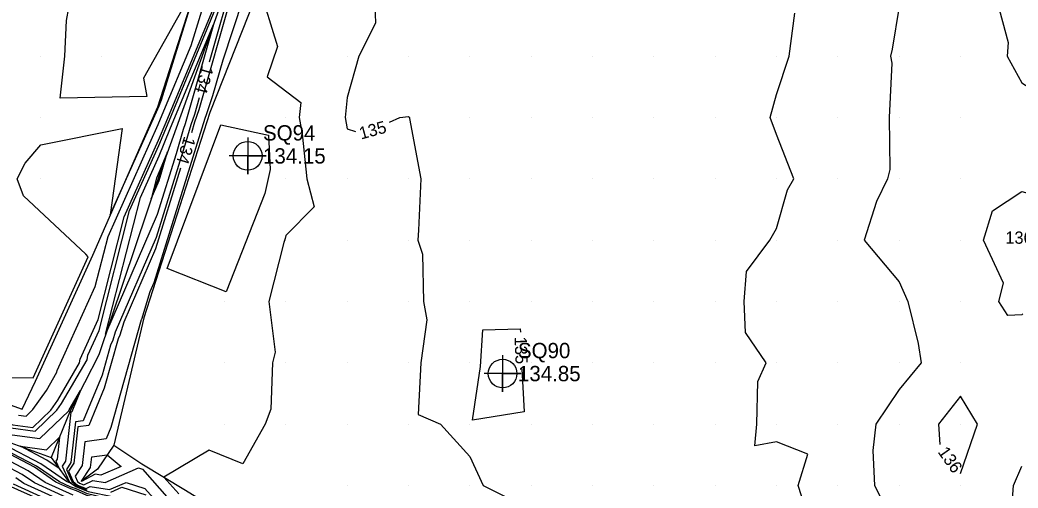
# Model space of a CAD drawing. Extents: x 2354170 to 2357230, y 866100 to 868290.
# Drawn here: x 2354596.6 to 2354759.4, y 867779.6 to 867855.9 of the extents above; entities that cross this region are included whole.
import ezdxf

# ---------------------------------------------------------------- set-up
doc = ezdxf.new("R2010")
doc.units = 0
for name, color, linetype in [('Default', 7, 'Continuous'), ('DTM Contours Major', 7, 'Continuous'), ('DTM Contours Major Text', 7, 'Continuous'), ('DTM Contours Minor', 7, 'Continuous'), ('DTM Contours Minor Text', 7, 'Continuous'), ('Exist DTM QL2 LIDAR Elevation Point', 7, 'Continuous'), ('Exist DTM Regular Point CELL', 7, 'Continuous'), ('Exist DTM Regular Point Cogo Elevation', 7, 'Continuous'), ('Exist DTM Regular Point Cogo Number', 7, 'Continuous'), ('PH Exist DTM Breakline', 7, 'Continuous')]:
    doc.layers.add(name, color=color, linetype=linetype)

msp = doc.modelspace()

# ---------------------------------------------------------------- linework, layer by layer
at = {"layer": 'Default'}
for points in [[(2354655.82, 867932.44), (2354654.47, 867928.43), (2354649.37, 867913.63), (2354648.93, 867912.33), (2354641.15, 867890.22), (2354639.52, 867883.93), (2354639.21, 867882.71), (2354633.25, 867866.52), (2354631.05, 867859.82), (2354625.78, 867841.26), (2354625.08, 867839.24), (2354624.58, 867837.5)], [(2354645.29, 867886.64), (2354659.02, 867891.51), (2354657.45, 867901.3), (2354657.9, 867902.53), (2354662.67, 867902.72), (2354662.22, 867900.02), (2354662.57, 867897.42), (2354660.94, 867890.02), (2354661.78, 867888.2), (2354659.97, 867881.99), (2354659.08, 867879.84), (2354659.72, 867879.78), (2354657.54, 867870.02), (2354656.74, 867863.24), (2354654.42, 867860.02), (2354654.57, 867855.41), (2354651.86, 867850.02), (2354649.97, 867843.26), (2354649.62, 867840.02), (2354649.97, 867838.17), (2354651.34, 867837.73)], [(2354598.7, 867789.51), (2354601.63, 867792.32), (2354602.77, 867793.94), (2354606.31, 867800.03), (2354606.42, 867800.64), (2354609.34, 867807.09), (2354613.59, 867823.8), (2354619.21, 867836.32), (2354620.42, 867839.24), (2354629.29, 867860.63), (2354631, 867866.19), (2354635.42, 867881.31), (2354635.52, 867881.66)], [(2354636.13, 867869.04), (2354629.67, 867849.36), (2354628.01, 867843.54), (2354626.94, 867840.44), (2354626.77, 867839.88), (2354618.4, 867813.08), (2354617.76, 867811.59), (2354616.39, 867807.08), (2354616.37, 867807.02), (2354611.43, 867789.5), (2354610.65, 867787.62), (2354607.16, 867787.13), (2354606.73, 867783.31), (2354605.57, 867781.56), (2354605.95, 867780.71), (2354606.3, 867780.4), (2354607.03, 867780.12), (2354608.46, 867780.87), (2354610.5, 867780.55), (2354615.91, 867782.9), (2354616.59, 867782.69), (2354620.92, 867777.76)], [(2354597.6, 867791.33), (2354598.71, 867792.4), (2354600.9, 867795.52), (2354602.63, 867798.5), (2354602.68, 867798.8), (2354608.88, 867812.47), (2354610.96, 867820.63), (2354619.15, 867838.89), (2354619.79, 867840.43), (2354624.49, 867851.76), (2354629.52, 867868.08)], [(2354755.92, 867859.08), (2354757.75, 867852.23), (2354757.62, 867850.02), (2354759.97, 867845.68), (2354763.43, 867843.48), (2354763.77, 867840.02), (2354769.97, 867835.94), (2354772.38, 867837.61), (2354778.82, 867840.02), (2354776.81, 867846.87), (2354777.13, 867850.02), (2354778.89, 867851.1), (2354779.97, 867850.87), (2354781.43, 867854.78), (2354786.89, 867855.77), (2354789.97, 867853.22), (2354797.42, 867852.56), (2354797.82, 867860.02), (2354798.58, 867861.41), (2354799.97, 867862.45), (2354806.55, 867860.02), (2354809.97, 867856.31), (2354813.26, 867855.39)], [(2354587.75, 867797.7), (2354598.75, 867797.56), (2354607.7, 867817.29), (2354607.36, 867817.74), (2354597.18, 867827.23), (2354596.14, 867830.02), (2354597.43, 867832.55), (2354599.97, 867835.55), (2354613.27, 867838.2), (2354611.32, 867824.14), (2354619.09, 867841.45), (2354619.16, 867841.63), (2354619.68, 867842.88), (2354625.66, 867862.28), (2354616.76, 867846.43), (2354617.26, 867843.42), (2354603.13, 867843.18), (2354603.89, 867850.02), (2354604.17, 867855.82), (2354604.95, 867860.02)], [(2354635.63, 867861.31), (2354638.57, 867851.61), (2354636.89, 867846.62), (2354642.4, 867842.45), (2354642.14, 867840.02), (2354642.63, 867837.35), (2354643.39, 867830.02), (2354644.55, 867825.44), (2354639.97, 867820.8), (2354639.85, 867820.28), (2354639.61, 867819.66), (2354637.19, 867810.02), (2354638.24, 867801.75), (2354637.8, 867800.02), (2354637.52, 867792.46), (2354636.61, 867790.02), (2354632.96, 867783.57), (2354627.46, 867785.81), (2354620.07, 867781.4), (2354622.48, 867778.65)], [(2354739.97, 867858.13), (2354738.85, 867851.14), (2354738.57, 867850.02), (2354738.81, 867848.86), (2354738.35, 867840.02), (2354738.44, 867831.54), (2354738.09, 867830.02), (2354736.29, 867826.35), (2354734.26, 867820.02), (2354739.97, 867813.21), (2354741.4, 867810.02), (2354743.11, 867803.16), (2354743.58, 867800.02), (2354739.97, 867795.69), (2354736.19, 867790.02), (2354735.69, 867785.75), (2354735.94, 867780.02), (2354737.32, 867777.39)], [(2354725.08, 867775.13), (2354723.5, 867780.02), (2354725.08, 867785.14), (2354719.97, 867787.14), (2354716.45, 867786.5), (2354716.75, 867790.02), (2354716.94, 867796.99), (2354718.27, 867800.02), (2354714.9, 867804.95), (2354714.73, 867810.02), (2354715.07, 867814.92), (2354718.92, 867820.02), (2354719.97, 867821.93), (2354721.77, 867828.22), (2354722.79, 867830.02), (2354719.97, 867837.26), (2354718.96, 867840.02), (2354719.97, 867843.77), (2354722.07, 867850.02), (2354722.97, 867857.02)], [(2354610.56, 867804.68), (2354616.23, 867826.98), (2354619.27, 867833.75), (2354621.05, 867838.04), (2354628.15, 867855.18), (2354623.55, 867838.99), (2354623.22, 867838.05), (2354622.09, 867834.12), (2354618.99, 867824.18), (2354610.56, 867804.68)], [(2354656.84, 867839.24), (2354658.54, 867840.02), (2354659.97, 867840.2), (2354660.13, 867840.02), (2354660.12, 867839.87), (2354661.99, 867830.02), (2354661.61, 867821.66), (2354661.46, 867820.02), (2354662.22, 867817.76), (2354662.39, 867810.02), (2354662.93, 867807.05), (2354661.99, 867800.02), (2354661.55, 867791.61), (2354665.16, 867790.02), (2354669.97, 867784.76), (2354672.16, 867780.02), (2354679.97, 867776.14), (2354689.42, 867770.56), (2354689.97, 867770.36), (2354690.22, 867770.02), (2354690.63, 867769.36), (2354694.44, 867760.3)], [(2354630.22, 867811.59), (2354620.6, 867815.41), (2354629.33, 867838.81), (2354637.1, 867837.14), (2354637.4, 867831.56), (2354636.51, 867827.63), (2354630.22, 867811.59)], [(2354620.67, 867834.43), (2354619.32, 867831.18), (2354618.86, 867830.15), (2354618, 867826.77), (2354619.28, 867829.73), (2354619.75, 867831.23), (2354620.67, 867834.43)], [(2354622.8, 867831.76), (2354618.7, 867818.63), (2354613.53, 867806.68), (2354612.88, 867804.55), (2354612.62, 867803.95), (2354610.35, 867795.9), (2354607.85, 867789.83), (2354606.03, 867789.57), (2354605.37, 867783.66), (2354604.52, 867782.38), (2354605.28, 867780.7), (2354605.97, 867780.08), (2354607.4, 867779.53), (2354608.04, 867779.87), (2354611.2, 867779.37), (2354613.9, 867780.54), (2354616.98, 867779.57), (2354619.36, 867776.86), (2354623.84, 867773.95), (2354643.09, 867763.98), (2354644.05, 867763.52)], [(2354755.2, 867824.79), (2354759.97, 867827.93), (2354766.15, 867826.2), (2354768.01, 867820.02), (2354765.16, 867814.83), (2354763.82, 867812.72)], [(2354596.95, 867781.85), (2354594.07, 867783.35), (2354589, 867786.2), (2354580.05, 867791), (2354567.71, 867796.14), (2354559.98, 867799.27), (2354547.45, 867805.5), (2354538.7, 867809.76), (2354530.7, 867814.44), (2354527.94, 867815.9), (2354510.42, 867824.93)], [(2354760.14, 867808.02), (2354759.97, 867807.85), (2354757.71, 867807.76), (2354756.25, 867810.02), (2354756.99, 867812.99), (2354753.72, 867820.02), (2354755.2, 867824.79)], [(2354580.78, 867792.69), (2354564.07, 867799.66), (2354561.06, 867800.88), (2354544.85, 867808.94), (2354556.93, 867805.8), (2354561.9, 867803.5), (2354565.21, 867802.26), (2354580.58, 867795.04), (2354584.86, 867793.4), (2354590.89, 867791.39), (2354595.43, 867789.94), (2354598.7, 867789.51)], [(2354670.39, 867790.67), (2354671.72, 867799.45), (2354672.06, 867805.42), (2354678.2, 867805.58), (2354678.22, 867805.04)], [(2354678.47, 867799.05), (2354678.82, 867792.06), (2354670.39, 867790.67)], [(2354599.81, 867787.69), (2354604.55, 867792.23), (2354604.64, 867792.36), (2354606.48, 867795.53), (2354605.04, 867792.03), (2354604.9, 867792.01), (2354604, 867784), (2354603.47, 867783.19), (2354604.6, 867780.69), (2354604.93, 867780.4), (2354604.54, 867780.52), (2354604.2, 867780.68), (2354599.97, 867783.59), (2354593.95, 867786.73), (2354586.02, 867791.19), (2354592.76, 867788.94), (2354594.5, 867788.39), (2354599.81, 867787.69)], [(2354752.77, 867790.02), (2354749.97, 867794.62), (2354746.43, 867790.02), (2354746.64, 867786.71)], [(2354596.36, 867791.5), (2354597.6, 867791.33)], [(2354675.71, 867745.91), (2354662.86, 867752.27), (2354658.79, 867754.14), (2354643.07, 867761.96), (2354642.37, 867762.28), (2354621.09, 867772.84), (2354615.17, 867775.55), (2354610.95, 867777.59), (2354607.52, 867778.4), (2354605.83, 867779.18), (2354604.9, 867779.49), (2354602.46, 867780.6), (2354598.96, 867783.01), (2354593.99, 867785.61), (2354586.14, 867790.02)], [(2354750.01, 867781.97), (2354752.77, 867790.02)], [(2354596.66, 867786.43), (2354600.91, 867785.86), (2354603.04, 867787.9), (2354602.64, 867784.34), (2354602.42, 867784.01), (2354602.96, 867782.81), (2354600.98, 867784.18), (2354596.66, 867786.43)], [(2354605.25, 867778.46), (2354600.72, 867780.53), (2354597.95, 867782.43), (2354594.03, 867784.48)], [(2354606.63, 867780.74), (2354608.1, 867782.97), (2354608.29, 867784.69), (2354610.83, 867785.04), (2354613.08, 867783.15), (2354609.79, 867781.73), (2354608.88, 867781.87), (2354606.65, 867780.71), (2354606.64, 867780.72), (2354606.63, 867780.73), (2354606.63, 867780.74)], [(2354758.06, 867771.93), (2354758.65, 867780.02), (2354759.97, 867783.2)], [(2354672.4, 867745.42), (2354672, 867745.64), (2354664.24, 867749.48), (2354644.21, 867758.71), (2354639.38, 867761.1), (2354636.47, 867762.44), (2354630.04, 867765.63), (2354609.55, 867775.02), (2354608.07, 867775.73), (2354606.87, 867776.02), (2354606.28, 867776.29), (2354605.95, 867776.4), (2354597.23, 867780.38), (2354595.94, 867781.27)], [(2354605.6, 867777.43), (2354598.98, 867780.45), (2354596.95, 867781.85)], [(2354595.49, 867780.3), (2354606.3, 867775.37)]]:
    msp.add_lwpolyline(points, dxfattribs=at)
at = {"layer": 'DTM Contours Major'}
for points in [[(2354645.29, 867886.64), (2354659.02, 867891.51), (2354657.45, 867901.3), (2354657.9, 867902.53), (2354662.67, 867902.72), (2354662.22, 867900.02), (2354662.57, 867897.42), (2354660.94, 867890.02), (2354661.78, 867888.2), (2354659.97, 867881.99), (2354659.08, 867879.84), (2354659.72, 867879.78), (2354657.54, 867870.02), (2354656.74, 867863.24), (2354654.42, 867860.02), (2354654.57, 867855.41), (2354651.86, 867850.02), (2354649.97, 867843.26), (2354649.62, 867840.02), (2354649.97, 867838.17), (2354651.34, 867837.73)], [(2354656.84, 867839.24), (2354658.54, 867840.02), (2354659.97, 867840.2), (2354660.13, 867840.02), (2354660.12, 867839.87), (2354661.99, 867830.02), (2354661.61, 867821.66), (2354661.46, 867820.02), (2354662.22, 867817.76), (2354662.39, 867810.02), (2354662.93, 867807.05), (2354661.99, 867800.02), (2354661.55, 867791.61), (2354665.16, 867790.02), (2354669.97, 867784.76), (2354672.16, 867780.02), (2354679.97, 867776.14), (2354689.42, 867770.56), (2354689.97, 867770.36), (2354690.22, 867770.02), (2354690.63, 867769.36), (2354694.44, 867760.3)], [(2354670.39, 867790.67), (2354671.72, 867799.45), (2354672.06, 867805.42), (2354678.2, 867805.58), (2354678.22, 867805.04)], [(2354678.47, 867799.05), (2354678.82, 867792.06), (2354670.39, 867790.67)], [(2354672.4, 867745.42), (2354672, 867745.64), (2354664.24, 867749.48), (2354644.21, 867758.71), (2354639.38, 867761.1), (2354636.47, 867762.44), (2354630.04, 867765.63), (2354609.55, 867775.02), (2354608.07, 867775.73), (2354606.87, 867776.02), (2354606.28, 867776.29), (2354605.95, 867776.4), (2354597.23, 867780.38), (2354595.94, 867781.27)]]:
    msp.add_lwpolyline(points, dxfattribs=at)
at = {"layer": 'DTM Contours Minor'}
for points in [[(2354670.18, 867981.18), (2354674.01, 867992.32), (2354674.34, 867993.13), (2354680.77, 868009.64), (2354680.8, 868009.76), (2354680.88, 868009.74), (2354680.83, 868009.61), (2354675.78, 867992.64), (2354674.38, 867987.86), (2354666.39, 867964.69), (2354664.52, 867958.8), (2354656.8, 867936.43), (2354656.71, 867936.15), (2354654.67, 867930.06), (2354649.12, 867913.99), (2354648.79, 867912.98), (2354640.33, 867888.96), (2354639.29, 867884.93), (2354639.09, 867884.15), (2354632.3, 867865.68), (2354631.52, 867863.3), (2354627.46, 867849.02)], [(2354599.07, 867788.9), (2354602.6, 867792.29), (2354603.39, 867793.42), (2354607.53, 867800.54), (2354607.67, 867801.26), (2354609.5, 867805.3), (2354614.47, 867824.86), (2354619.23, 867835.46), (2354620.63, 867838.84), (2354630.89, 867863.59), (2354631.5, 867865.56), (2354636.66, 867883.26), (2354638.39, 867889.41), (2354644.06, 867908.96), (2354647.73, 867919.38), (2354647.86, 867919.77), (2354652.3, 867932.69), (2354655.79, 867940.92), (2354663.01, 867961.91), (2354663.85, 867964.01), (2354666.16, 867969.49), (2354668.23, 867975.51)], [(2354625.82, 867843.25), (2354625.04, 867840.51), (2354624.46, 867838.84), (2354623.65, 867836.04), (2354618.79, 867820.48), (2354612.12, 867805.04), (2354611.72, 867803.71), (2354611.37, 867802.92), (2354609.99, 867798.04), (2354606.91, 867790.56), (2354605.65, 867790.39), (2354604.91, 867783.77), (2354604.17, 867782.65), (2354605.05, 867780.7), (2354605.86, 867779.98), (2354607.52, 867779.33)], [(2354595.12, 867789.43), (2354599.07, 867788.9)], [(2354681.95, 867743.05), (2354662.7, 867752.58), (2354660.42, 867753.64), (2354643.48, 867762.05), (2354643.02, 867762.26), (2354620.1, 867773.64), (2354615.8, 867775.61), (2354611.27, 867777.79), (2354607.6, 867778.66), (2354605.78, 867779.5), (2354604.78, 867779.84), (2354603.04, 867780.63), (2354599.3, 867783.21), (2354593.97, 867785.98)], [(2354611.43, 867778.97), (2354613.22, 867779.75), (2354617.11, 867778.53)]]:
    msp.add_lwpolyline(points, dxfattribs=at)
at = {"layer": 'Exist DTM QL2 LIDAR Elevation Point'}
for p, q in [((2354599.97, 867850.02), (2354599.97, 867850.02)), ((2354609.97, 867850.02), (2354609.97, 867850.02)), ((2354649.97, 867850.02), (2354649.97, 867850.02)), ((2354659.97, 867850.02), (2354659.97, 867850.02)), ((2354669.97, 867850.02), (2354669.97, 867850.02)), ((2354679.97, 867850.02), (2354679.97, 867850.02)), ((2354689.97, 867850.02), (2354689.97, 867850.02)), ((2354699.97, 867850.02), (2354699.97, 867850.02)), ((2354709.97, 867850.02), (2354709.97, 867850.02)), ((2354719.97, 867850.02), (2354719.97, 867850.02)), ((2354729.97, 867850.02), (2354729.97, 867850.02)), ((2354739.97, 867850.02), (2354739.97, 867850.02)), ((2354749.97, 867850.02), (2354749.97, 867850.02)), ((2354599.97, 867840.02), (2354599.97, 867840.02)), ((2354639.97, 867840.02), (2354639.97, 867840.02)), ((2354649.97, 867840.02), (2354649.97, 867840.02)), ((2354659.97, 867840.02), (2354659.97, 867840.02)), ((2354669.97, 867840.02), (2354669.97, 867840.02)), ((2354679.97, 867840.02), (2354679.97, 867840.02)), ((2354689.97, 867840.02), (2354689.97, 867840.02)), ((2354699.97, 867840.02), (2354699.97, 867840.02)), ((2354709.97, 867840.02), (2354709.97, 867840.02)), ((2354719.97, 867840.02), (2354719.97, 867840.02)), ((2354729.97, 867840.02), (2354729.97, 867840.02)), ((2354739.97, 867840.02), (2354739.97, 867840.02)), ((2354749.97, 867840.02), (2354749.97, 867840.02)), ((2354599.97, 867830.02), (2354599.97, 867830.02)), ((2354639.97, 867830.02), (2354639.97, 867830.02)), ((2354649.97, 867830.02), (2354649.97, 867830.02)), ((2354659.97, 867830.02), (2354659.97, 867830.02)), ((2354669.97, 867830.02), (2354669.97, 867830.02)), ((2354679.97, 867830.02), (2354679.97, 867830.02)), ((2354689.97, 867830.02), (2354689.97, 867830.02)), ((2354699.97, 867830.02), (2354699.97, 867830.02)), ((2354709.97, 867830.02), (2354709.97, 867830.02)), ((2354719.97, 867830.02), (2354719.97, 867830.02)), ((2354729.97, 867830.02), (2354729.97, 867830.02)), ((2354739.97, 867830.02), (2354739.97, 867830.02)), ((2354749.97, 867830.02), (2354749.97, 867830.02)), ((2354639.97, 867820.02), (2354639.97, 867820.02)), ((2354649.97, 867820.02), (2354649.97, 867820.02)), ((2354659.97, 867820.02), (2354659.97, 867820.02)), ((2354669.97, 867820.02), (2354669.97, 867820.02)), ((2354679.97, 867820.02), (2354679.97, 867820.02)), ((2354689.97, 867820.02), (2354689.97, 867820.02)), ((2354699.97, 867820.02), (2354699.97, 867820.02)), ((2354709.97, 867820.02), (2354709.97, 867820.02)), ((2354719.97, 867820.02), (2354719.97, 867820.02)), ((2354729.97, 867820.02), (2354729.97, 867820.02)), ((2354739.97, 867820.02), (2354739.97, 867820.02)), ((2354749.97, 867820.02), (2354749.97, 867820.02)), ((2354629.97, 867810.02), (2354629.97, 867810.02)), ((2354639.97, 867810.02), (2354639.97, 867810.02)), ((2354649.97, 867810.02), (2354649.97, 867810.02)), ((2354659.97, 867810.02), (2354659.97, 867810.02)), ((2354669.97, 867810.02), (2354669.97, 867810.02)), ((2354679.97, 867810.02), (2354679.97, 867810.02)), ((2354689.97, 867810.02), (2354689.97, 867810.02)), ((2354699.97, 867810.02), (2354699.97, 867810.02)), ((2354709.97, 867810.02), (2354709.97, 867810.02)), ((2354719.97, 867810.02), (2354719.97, 867810.02)), ((2354729.97, 867810.02), (2354729.97, 867810.02)), ((2354739.97, 867810.02), (2354739.97, 867810.02)), ((2354749.97, 867810.02), (2354749.97, 867810.02)), ((2354629.97, 867800.02), (2354629.97, 867800.02)), ((2354639.97, 867800.02), (2354639.97, 867800.02)), ((2354649.97, 867800.02), (2354649.97, 867800.02)), ((2354659.97, 867800.02), (2354659.97, 867800.02)), ((2354669.97, 867800.02), (2354669.97, 867800.02)), ((2354679.97, 867800.02), (2354679.97, 867800.02)), ((2354689.97, 867800.02), (2354689.97, 867800.02)), ((2354699.97, 867800.02), (2354699.97, 867800.02)), ((2354709.97, 867800.02), (2354709.97, 867800.02)), ((2354719.97, 867800.02), (2354719.97, 867800.02)), ((2354729.97, 867800.02), (2354729.97, 867800.02)), ((2354739.97, 867800.02), (2354739.97, 867800.02)), ((2354749.97, 867800.02), (2354749.97, 867800.02)), ((2354629.97, 867790.02), (2354629.97, 867790.02)), ((2354639.97, 867790.02), (2354639.97, 867790.02)), ((2354649.97, 867790.02), (2354649.97, 867790.02)), ((2354659.97, 867790.02), (2354659.97, 867790.02)), ((2354669.97, 867790.02), (2354669.97, 867790.02)), ((2354679.97, 867790.02), (2354679.97, 867790.02)), ((2354689.97, 867790.02), (2354689.97, 867790.02)), ((2354699.97, 867790.02), (2354699.97, 867790.02)), ((2354709.97, 867790.02), (2354709.97, 867790.02)), ((2354719.97, 867790.02), (2354719.97, 867790.02)), ((2354729.97, 867790.02), (2354729.97, 867790.02)), ((2354739.97, 867790.02), (2354739.97, 867790.02)), ((2354749.97, 867790.02), (2354749.97, 867790.02)), ((2354649.97, 867780.02), (2354649.97, 867780.02)), ((2354659.97, 867780.02), (2354659.97, 867780.02)), ((2354669.97, 867780.02), (2354669.97, 867780.02)), ((2354679.97, 867780.02), (2354679.97, 867780.02)), ((2354689.97, 867780.02), (2354689.97, 867780.02)), ((2354699.97, 867780.02), (2354699.97, 867780.02)), ((2354709.97, 867780.02), (2354709.97, 867780.02)), ((2354719.97, 867780.02), (2354719.97, 867780.02)), ((2354729.97, 867780.02), (2354729.97, 867780.02)), ((2354739.97, 867780.02), (2354739.97, 867780.02)), ((2354749.97, 867780.02), (2354749.97, 867780.02))]:
    msp.add_line(p, q, dxfattribs=at)
at = {"layer": 'Exist DTM Regular Point CELL'}
for points in [[(2354633.73, 867836.76), (2354633.73, 867830.76), (2354633.73, 867833.76), (2354636.73, 867833.76), (2354630.73, 867833.76)], [(2354675.31, 867801.28), (2354675.31, 867795.28), (2354675.31, 867798.28), (2354678.31, 867798.28), (2354672.31, 867798.28)]]:
    msp.add_lwpolyline(points, dxfattribs=at)
for centre in [(2354633.73, 867833.76), (2354675.31, 867798.28)]:
    msp.add_circle(centre, 2.34, dxfattribs=at)
at = {"layer": 'PH Exist DTM Breakline'}
for points in [[(2354532.21, 867819.08), (2354548.26, 867812.83), (2354562.26, 867807.31), (2354571.58, 867802.92), (2354587.43, 867795.9), (2354596.93, 867792.45), (2354599.12, 867797.03), (2354608.45, 867817.6), (2354619.08, 867841.77), (2354628.1, 867869.88), (2354636.79, 867898.26), (2354647.12, 867927.61), (2354659.87, 867963.89), (2354672.03, 867996.15), (2354676.62, 868011.2)], [(2354684.85, 868008.65), (2354679.21, 867993.53), (2354672.12, 867967.59), (2354661.8, 867937.91), (2354650.59, 867904.79), (2354640.04, 867872.48), (2354627.56, 867840.84), (2354616.77, 867807.35), (2354611.91, 867786.62), (2354609.22, 867782.69), (2354606.65, 867780.73)], [(2354674.89, 867992.41), (2354648.3, 867915.2), (2354631.77, 867865.22), (2354619.33, 867830.72), (2354609.43, 867801.34), (2354604.8, 867792.23), (2354601.68, 867784.58)], [(2354561.75, 867801.9), (2354583.72, 867792.29), (2354593.93, 867787.43), (2354601.68, 867784.58), (2354604.49, 867780.69), (2354605.73, 867779.86), (2354607.7, 867779.05), (2354611.9, 867778.2), (2354617.46, 867775.76), (2354662.51, 867752.98), (2354699.07, 867734.87), (2354712.78, 867728.16), (2354720.39, 867725.95)], [(2354611.91, 867786.62), (2354616.48, 867783.56), (2354623.58, 867779.28), (2354639.49, 867769.51), (2354680.49, 867749.65), (2354696.68, 867741.2), (2354715.12, 867732.41), (2354724.21, 867730.27), (2354730.82, 867727.56), (2354735.56, 867723.36), (2354737.28, 867718.05), (2354734.65, 867716.68), (2354726.89, 867719.05), (2354709.36, 867725.8), (2354685.76, 867737.43), (2354664.94, 867748.06), (2354633.91, 867762.51), (2354594.17, 867780.25), (2354574.9, 867789.19), (2354558.41, 867796.95)]]:
    msp.add_lwpolyline(points, dxfattribs=at)

# ---------------------------------------------------------------- texts
at = {"layer": 'Default'}
for s, rotation, p in [('135', 15.2604, (2354652.22, 867836.42)), ('134', 252.7711, (2354623.4, 867837.07)), ('135', 272.3315, (2354677.25, 867804.25)), ('136', 305.4302, (2354746.21, 867785.49))]:
    msp.add_text(s, height=2, rotation=rotation, dxfattribs=at).set_placement(p)
at = {"layer": 'DTM Contours Major Text'}
for rotation, p in [(15.2604, (2354652.22, 867836.42)), (272.3315, (2354677.25, 867804.25))]:
    msp.add_text('135', height=2, rotation=rotation, dxfattribs=at).set_placement(p)
at = {"layer": 'DTM Contours Minor Text'}
msp.add_text('134', height=2, rotation=254.1367, dxfattribs=at).set_placement((2354626.29, 867848.57))
msp.add_text('136', height=2, dxfattribs=at).set_placement((2354757.3, 867819.44))
at = {"layer": 'Exist DTM Regular Point Cogo Elevation'}
for s, p in [('134.15', (2354636.23, 867832.51)), ('134.85', (2354677.81, 867797.03))]:
    msp.add_text(s, height=2.5, dxfattribs=at).set_placement(p)
at = {"layer": 'Exist DTM Regular Point Cogo Number'}
for s, p in [('SQ94', (2354636.23, 867836.26)), ('SQ90', (2354677.81, 867800.78))]:
    msp.add_text(s, height=2.5, dxfattribs=at).set_placement(p)

doc.saveas('drawing.dxf')
